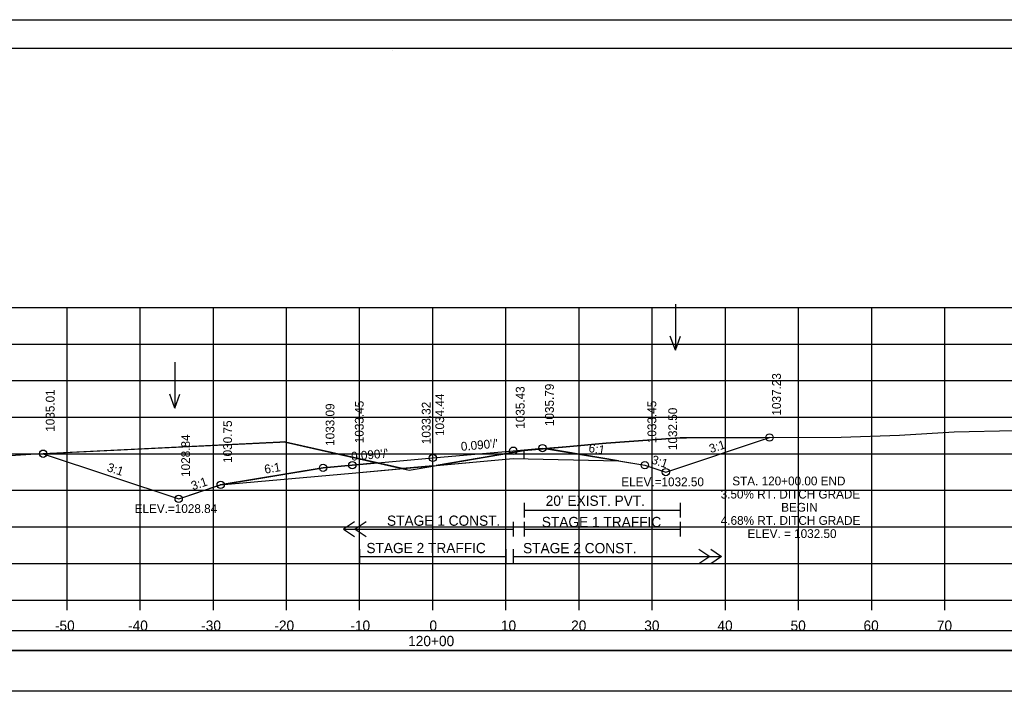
# Model space of a CAD drawing. Extents: x 1370565 to 1374448, y 301010 to 304637.
# Drawn here: x 1370678.6 to 1370813.2, y 303264.7 to 303357.2 of the extents above; entities that cross this region are included whole.
import ezdxf

# ---------------------------------------------------------------- set-up
doc = ezdxf.new("R2010")
doc.units = 0
for name, color, linetype in [('R_Alt Surface', 7, 'Continuous'), ('R_Axis', 7, 'Continuous'), ('R_Axis Annot', 7, 'Continuous'), ('R_Border', 7, 'Continuous'), ('R_Contours', 7, 'Continuous'), ('R_Drive', 7, 'Continuous'), ('R_Exist Surface', 7, 'Continuous'), ('R_Fin Surface', 7, 'Continuous'), ('R_Grid', 7, 'Continuous'), ('R_No Plot', 7, 'Continuous'), ('R_Water', 7, 'Continuous'), ('R_Water Annot', 7, 'Continuous'), ('R_Xsect Elev', 7, 'Continuous'), ('R_Xsect Slope', 7, 'Continuous')]:
    doc.layers.add(name, color=color, linetype=linetype)

msp = doc.modelspace()

# ---------------------------------------------------------------- linework, layer by layer
at = {"layer": 'R_Alt Surface'}
for points in [[(1370705.98, 303293.6), (1370724.03, 303295.22), (1370735.03, 303296.21), (1370746.03, 303297.2), (1370760.41, 303296.91)], [(1370724.32, 303288.54), (1370722.82, 303287.54), (1370724.32, 303286.54)], [(1370722.82, 303287.54), (1370746.03, 303287.54)], [(1370725.92, 303288.54), (1370724.42, 303287.54), (1370725.92, 303286.54)], [(1370725.03, 303284.8), (1370725.03, 303282.8)], [(1370745.03, 303284.8), (1370745.03, 303282.8)], [(1370746.03, 303284.8), (1370746.03, 303282.8)], [(1370746.03, 303284.8), (1370746.03, 303282.8)], [(1370771.42, 303284.8), (1370772.92, 303283.8), (1370771.42, 303282.8)], [(1370773.02, 303284.8), (1370774.52, 303283.8), (1370773.02, 303282.8)], [(1370725.03, 303283.8), (1370745.03, 303283.8)], [(1370746.03, 303283.8), (1370774.52, 303283.8)]]:
    msp.add_lwpolyline(points, dxfattribs=at)
at = {"layer": 'R_Axis'}
for p, q in [((1370585.03, 303277.86), (1370885.03, 303277.86)), ((1370685.03, 303276.46), (1370685.03, 303277.86)), ((1370695.03, 303276.46), (1370695.03, 303277.86)), ((1370705.03, 303276.46), (1370705.03, 303277.86)), ((1370715.03, 303276.46), (1370715.03, 303277.86)), ((1370725.03, 303276.46), (1370725.03, 303277.86)), ((1370735.03, 303276.46), (1370735.03, 303277.86)), ((1370745.03, 303276.46), (1370745.03, 303277.86)), ((1370755.03, 303276.46), (1370755.03, 303277.86)), ((1370765.03, 303276.46), (1370765.03, 303277.86)), ((1370775.03, 303276.46), (1370775.03, 303277.86)), ((1370785.03, 303276.46), (1370785.03, 303277.86)), ((1370795.03, 303276.46), (1370795.03, 303277.86)), ((1370805.03, 303276.46), (1370805.03, 303277.86))]:
    msp.add_line(p, q, dxfattribs=at)
for points in [[(1370747.5, 303291.16), (1370747.5, 303289.16)], [(1370747.5, 303290.16), (1370768.83, 303290.16)], [(1370768.83, 303291.16), (1370768.83, 303289.16)], [(1370746.03, 303288.54), (1370746.03, 303286.54)], [(1370747.5, 303288.54), (1370747.5, 303286.54)], [(1370747.5, 303287.54), (1370768.83, 303287.54)], [(1370768.83, 303288.54), (1370768.83, 303286.54)]]:
    msp.add_lwpolyline(points, dxfattribs=at)
at = {"layer": 'R_Border'}
for p, q in [((1370577.03, 303353.32), (1370893.21, 303353.32)), ((1370729.55, 303353.06), (1370729.55, 303353.06)), ((1370729.55, 303353.06), (1370729.55, 303353.06))]:
    msp.add_line(p, q, dxfattribs=at)
at = {"layer": 'R_Contours'}
for p, q in [((1370727.46, 303296.61), (1370714.91, 303299.43)), ((1370747.5, 303297.17), (1370747.5, 303298.29)), ((1370760.41, 303296.91), (1370750.48, 303298.57)), ((1370727.46, 303296.61), (1370724.03, 303296.3)), ((1370730.91, 303295.84), (1370727.46, 303296.61)), ((1370735.03, 303296.21), (1370730.91, 303295.84)), ((1370730.91, 303295.84), (1370731.82, 303295.63))]:
    msp.add_line(p, q, dxfattribs=at)
for points in [[(1370781.07, 303300.08), (1370769.7, 303300.02), (1370768.83, 303300.03), (1370768.15, 303299.98), (1370758.73, 303299.3), (1370753.27, 303298.82), (1370750.48, 303298.57)], [(1370764.03, 303296.31), (1370766.88, 303295.36), (1370781.07, 303300.08)], [(1370714.91, 303299.43), (1370714.71, 303299.48), (1370714.11, 303299.45), (1370681.77, 303297.87)], [(1370750.48, 303298.57), (1370747.5, 303298.29), (1370735.48, 303296.25)], [(1370750.48, 303298.57), (1370760.41, 303296.91), (1370764.03, 303296.31)], [(1370681.77, 303297.87), (1370700.29, 303291.7), (1370705.98, 303293.6), (1370720.03, 303295.94), (1370724.03, 303296.3), (1370727.46, 303296.61)], [(1370735.48, 303296.25), (1370746.03, 303297.2), (1370760.41, 303296.91)], [(1370724.03, 303296.3), (1370720.03, 303295.94), (1370705.98, 303293.6)], [(1370705.98, 303293.6), (1370724.03, 303295.22), (1370730.91, 303295.84)], [(1370731.82, 303295.63), (1370732.35, 303295.72), (1370735.03, 303296.17)], [(1370735.03, 303296.17), (1370735.03, 303296.21)]]:
    msp.add_lwpolyline(points, dxfattribs=at)
at = {"layer": 'R_Drive'}
for points in [[(1370585.82, 303270.95), (1370884.24, 303270.95), (1370884.24, 303273.66), (1370585.82, 303273.66)], [(1370585.82, 303265.43), (1370884.24, 303265.43), (1370884.24, 303270.95), (1370585.82, 303270.95)]]:
    msp.add_lwpolyline(points, close=True, dxfattribs=at)
at = {"layer": 'R_Exist Surface'}
msp.add_lwpolyline([(1370661.7, 303296.64), (1370680.08, 303297.79), (1370714.11, 303299.45), (1370714.71, 303299.48), (1370714.91, 303299.43), (1370731.82, 303295.63), (1370732.35, 303295.72), (1370747.5, 303298.29), (1370753.27, 303298.82), (1370758.73, 303299.3), (1370768.15, 303299.98), (1370768.83, 303300.03), (1370769.7, 303300.02), (1370790.87, 303300.14), (1370798.82, 303300.39), (1370806.32, 303300.86), (1370814.55, 303301.05), (1370820.33, 303301.43), (1370837.36, 303302.38), (1370842.13, 303302.64), (1370859.52, 303303.6), (1370867.19, 303304.14), (1370873.55, 303304.8), (1370885.03, 303306.05)], dxfattribs=at)
at = {"layer": 'R_Fin Surface'}
msp.add_lwpolyline([(1370681.77, 303297.87), (1370700.29, 303291.7), (1370706.03, 303293.61), (1370720.03, 303295.94), (1370724.03, 303296.3), (1370735.03, 303297.29), (1370746.03, 303298.28), (1370750.03, 303298.64), (1370764.03, 303296.31), (1370766.88, 303295.36), (1370781.07, 303300.08)], dxfattribs=at)
at = {"layer": 'R_Grid'}
for p, q in [((1370585.03, 303317.86), (1370885.03, 303317.86)), ((1370685.03, 303277.86), (1370685.03, 303317.86)), ((1370695.03, 303277.86), (1370695.03, 303317.86)), ((1370705.03, 303277.86), (1370705.03, 303317.86)), ((1370715.03, 303277.86), (1370715.03, 303317.86)), ((1370725.03, 303277.86), (1370725.03, 303317.86)), ((1370735.03, 303277.86), (1370735.03, 303317.86)), ((1370745.03, 303277.86), (1370745.03, 303317.86)), ((1370755.03, 303277.86), (1370755.03, 303317.86)), ((1370765.03, 303277.86), (1370765.03, 303317.86)), ((1370775.03, 303277.86), (1370775.03, 303317.86)), ((1370785.03, 303277.86), (1370785.03, 303317.86)), ((1370795.03, 303277.86), (1370795.03, 303317.86)), ((1370805.03, 303277.86), (1370805.03, 303317.86)), ((1370585.03, 303312.86), (1370885.03, 303312.86)), ((1370585.03, 303307.86), (1370885.03, 303307.86)), ((1370585.03, 303302.86), (1370885.03, 303302.86)), ((1370585.03, 303297.86), (1370885.03, 303297.86)), ((1370585.03, 303292.86), (1370885.03, 303292.86)), ((1370585.03, 303287.86), (1370885.03, 303287.86)), ((1370585.03, 303282.86), (1370885.03, 303282.86)), ((1370585.03, 303277.86), (1370885.03, 303277.86))]:
    msp.add_line(p, q, dxfattribs=at)
at = {"layer": 'R_No Plot'}
msp.add_line((1370564.63, 303357.21), (1370897.96, 303357.21), dxfattribs=at)
for points in [[(1370564.62, 303357.21), (1370897.96, 303357.21), (1370897.96, 303143.87), (1370564.62, 303143.87)], [(1370810.95, 303353.32), (1370830.57, 303353.32), (1370830.57, 303343.44), (1370846.68, 303343.44), (1370869.88, 303343.44), (1370869.88, 303310.77), (1370893.09, 303310.77), (1370893.21, 303147.86), (1370577.03, 303147.86), (1370577.03, 303353.32)]]:
    msp.add_lwpolyline(points, close=True, dxfattribs=at)
for centre in [(1370781.07, 303300.08), (1370681.77, 303297.87), (1370746.03, 303298.28), (1370750.03, 303298.64), (1370724.03, 303296.3), (1370735.03, 303297.29), (1370764.03, 303296.31), (1370720.03, 303295.94), (1370766.88, 303295.36), (1370706.03, 303293.61), (1370700.29, 303291.7)]:
    msp.add_circle(centre, 0.5, dxfattribs=at)
at = {"layer": 'R_Water Annot'}
for p, q in [((1370768.19, 303318.32), (1370768.19, 303312.03)), ((1370768.19, 303312.03), (1370767.49, 303313.96)), ((1370768.19, 303312.03), (1370768.89, 303313.96)), ((1370699.77, 303310.39), (1370699.77, 303304.1)), ((1370699.77, 303304.1), (1370699.07, 303306.03)), ((1370699.77, 303304.1), (1370700.47, 303306.03))]:
    msp.add_line(p, q, dxfattribs=at)
at = {"layer": 'R_Xsect Elev'}
msp.add_line((1370735.03, 303296.17), (1370735.03, 303306.17), dxfattribs=at)

# ---------------------------------------------------------------- texts
at = {"layer": 'R_Axis Annot'}
for s, p in [("20' EXIST. PVT.", (1370750.47, 303290.74)), ('-50', (1370683.37, 303273.66)), ('-40', (1370693.37, 303273.66)), ('-30', (1370703.37, 303273.66)), ('-20', (1370713.37, 303273.66)), ('-10', (1370723.76, 303273.66)), ('0', (1370734.57, 303273.66)), ('10', (1370744.34, 303273.66)), ('20', (1370753.94, 303273.66)), ('30', (1370763.94, 303273.66)), ('40', (1370773.94, 303273.66)), ('50', (1370783.94, 303273.66)), ('60', (1370793.91, 303273.66)), ('70', (1370803.94, 303273.66)), ('120+00', (1370731.66, 303271.56))]:
    msp.add_text(s, height=1.4, dxfattribs=at).set_placement(p)
at = {"layer": 'R_Water'}
for s, p in [('STAGE 1 CONST.', (1370728.77, 303288.01)), ('STAGE 1 TRAFFIC', (1370749.93, 303287.83)), ('STAGE 2 TRAFFIC', (1370725.95, 303284.27)), ('STAGE 2 CONST.', (1370747.37, 303284.26))]:
    msp.add_text(s, height=1.4, dxfattribs=at).set_placement(p)
at = {"layer": 'R_Xsect Elev'}
for s, p in [('1037.23', (1370782.62, 303303.08)), ('1035.01', (1370683.32, 303300.87)), ('1035.43', (1370747.58, 303301.28)), ('1035.79', (1370751.58, 303301.64)), ('1033.45', (1370725.58, 303299.3)), ('1033.32', (1370734.73, 303299.17)), ('1034.44', (1370736.58, 303300.29)), ('1033.45', (1370765.58, 303299.31)), ('1033.09', (1370721.58, 303298.94)), ('1032.50', (1370768.43, 303298.36)), ('1030.75', (1370707.58, 303296.61)), ('1028.84', (1370701.84, 303294.7))]:
    msp.add_text(s, height=1.2, rotation=90, dxfattribs=at).set_placement(p)
for s, p in [('ELEV.=1032.50', (1370760.81, 303293.42)), ('STA. 120+00.00 END', (1370775.97, 303293.54)), ('3.50% RT. DITCH GRADE', (1370774.38, 303291.74)), ('ELEV.=1028.84', (1370694.27, 303289.76)), ('BEGIN', (1370782.66, 303289.94)), ('4.68% RT. DITCH GRADE', (1370774.4, 303288.14)), ('ELEV. = 1032.50', (1370778.05, 303286.34))]:
    msp.add_text(s, height=1.2, dxfattribs=at).set_placement(p)
at = {"layer": 'R_Xsect Slope'}
for s, rotation, p in [("0.090'/'", 5.1428, (1370738.92, 303298.25)), ('3:1', 18.4332, (1370773.03, 303297.93)), ("0.090'/'", 5.1428, (1370723.92, 303296.9)), ('6:1', 350.5377, (1370756.26, 303298.11)), ('3:1', 341.5651, (1370764.82, 303296.57)), ('3:1', 341.5668, (1370690.4, 303295.52)), ('6:1', 9.4623, (1370712.1, 303295.13)), ('3:1', 18.4349, (1370702.21, 303292.86))]:
    msp.add_text(s, height=1.2, rotation=rotation, dxfattribs=at).set_placement(p)

doc.saveas('drawing.dxf')
